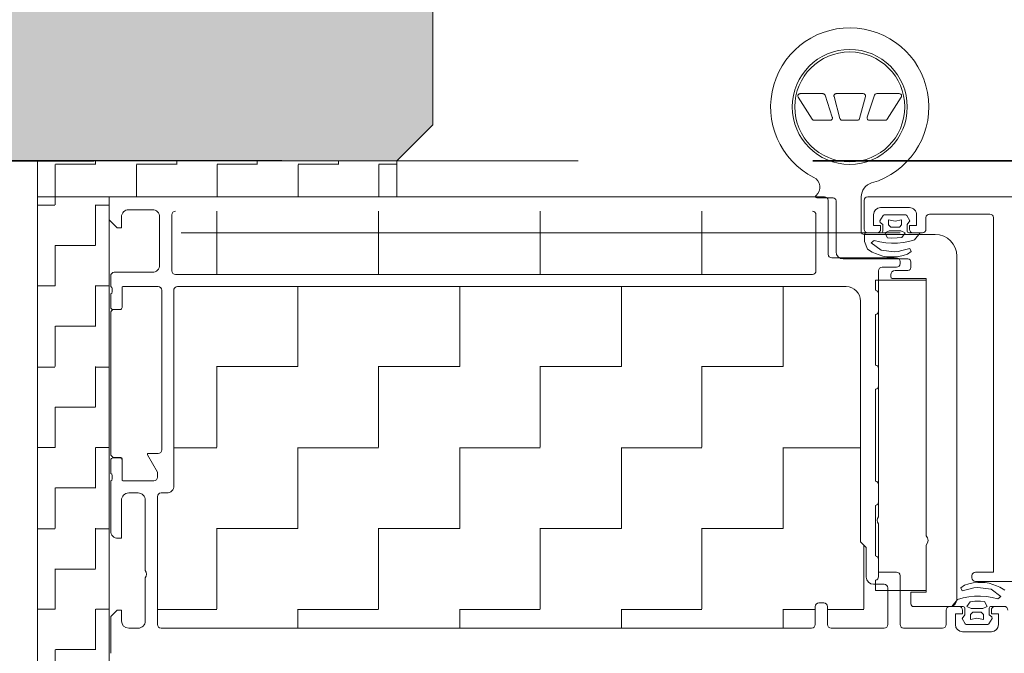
# Model space of a CAD drawing. Header units: metres. Extents: x 1316.5 to 1415.3, y -94.1 to -52.
# Tile 544 of 656: x 1411.6113 to 1411.7483, y -76.2249 to -76.1367. Entities that reach past the tile are written whole.
import ezdxf

# ---------------------------------------------------------------- set-up
doc = ezdxf.new("R2010")
doc.units = ezdxf.units.M
doc.header["$PDMODE"] = 65
for name, pattern in [('AUSGEZOGEN', [0]), ('GETRENNT2_S10', [0.045, 0.02, -0.01, 0, -0.005, 0, -0.01]), ('STRICHPUNKT2_S5', [0.09999999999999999, 0.07, -0.01, 0.01, -0.01]), ('VERDECKT2_S2', [0.03, 0.02, -0.01])]:
    doc.linetypes.add(name, pattern=pattern)
for name, color, linetype, lineweight in [('XR$3$Achsen', 4, 'AUSGEZOGEN', 13), ('XR$3$Fenster', 3, 'AUSGEZOGEN', 18), ('XR$3$Maßlinie 1_50', 7, 'AUSGEZOGEN', 25), ('XR$3$Muster', 4, 'AUSGEZOGEN', 13), ('XR$3$Möblierung', 4, 'AUSGEZOGEN', 13), ('XR$3$SNL_D_BD_FL_250', 7, 'AUSGEZOGEN', 18), ('XR$3$Wand Mauerwerk tr_1', 42, 'AUSGEZOGEN', 18)]:
    doc.layers.add(name, color=color, linetype=linetype, lineweight=lineweight)
doc.styles.add('ARIAL', font='arial.ttf')
doc.dimstyles.new('DIMSTYLE_23', dxfattribs={"dimtxt": 0.04, "dimasz": 0.03, "dimexe": 0, "dimexo": 1e-06, "dimgap": 0.02, "dimtad": 2, "dimdec": 1, "dimlfac": 100, "dimrnd": 0.5, "dimzin": 12, "dimdsep": 46, "dimtxsty": 'ARIAL', "dimblk1": 'ALL_ML_KREIS', "dimblk2": 'ALL_ML_KREIS', "dimsah": 1, "dimcen": 0, "dimse1": 1, "dimse2": 1, "dimclrd": 7, "dimclre": 7, "dimclrt": 7, "dimadec": 0, "dimazin": 0, "dimtfac": 1, "dimtdec": 0, "dimtix": 1, "dimtmove": 2, "dimatfit": 3, "dimfxl": 0, "dimtvp": 1.2, "dimtzin": 0, "dimlwd": 0, "dimlwe": 25, "dimarcsym": 0})
doc.dimstyles.new('DIMSTYLE_25', dxfattribs={"dimtxt": 0.03, "dimasz": 0.03, "dimexe": 0, "dimexo": 1e-06, "dimgap": 0.015, "dimtad": 2, "dimdec": 0, "dimlfac": 100, "dimrnd": 0.5, "dimzin": 12, "dimdsep": 46, "dimtxsty": 'ARIAL', "dimblk1": 'ALL_ML_KREIS', "dimblk2": 'ALL_ML_KREIS', "dimsah": 1, "dimcen": 0, "dimse1": 1, "dimse2": 1, "dimclrd": 7, "dimclre": 7, "dimclrt": 7, "dimadec": 0, "dimazin": 0, "dimtfac": 1, "dimtdec": 0, "dimtix": 1, "dimtmove": 2, "dimatfit": 3, "dimfxl": 0, "dimtzin": 0, "dimlwd": 0, "dimlwe": 25, "dimarcsym": 0})
doc.dimstyles.new('DIMSTYLE_5', dxfattribs={"dimtxt": 0.04, "dimasz": 0.03, "dimexe": 0, "dimexo": 1e-06, "dimgap": 0.02, "dimtad": 2, "dimdec": 1, "dimlfac": 100, "dimrnd": 0.5, "dimzin": 4, "dimdsep": 46, "dimtxsty": 'ARIAL', "dimblk1": 'ALL_ML_KREIS', "dimblk2": 'ALL_ML_KREIS', "dimsah": 1, "dimcen": 0, "dimse1": 1, "dimse2": 1, "dimclrd": 7, "dimclre": 7, "dimclrt": 7, "dimadec": 0, "dimazin": 0, "dimtfac": 1, "dimtdec": 0, "dimtix": 1, "dimtmove": 2, "dimatfit": 3, "dimfxl": 0, "dimtvp": 1.2, "dimtzin": 0, "dimlwd": 0, "dimlwe": 25, "dimarcsym": 0})
pattern_1 = [(90.00000000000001, (-0.02250000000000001, 0.0225), (-0.01125, 0.01125), [0.01125, -0.01125]), (180, (-0.02250000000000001, 0.0225), (-0.01125, -0.01125), [0.01125, -0.01125])]

# ---------------------------------------------------------------- blocks, each defined once
blk = doc.blocks.new('ALL_ML_KREIS')
at = {"color": 0, "linetype": 'ByBlock', "lineweight": -2}
for p, q in [((0, -0.5), (0, 0.5)), ((-1, 0), (0.5, 0))]:
    blk.add_line(p, q, dxfattribs=at)
blk.add_circle((0, 0), 0.15, dxfattribs=at)
blk = doc.blocks.new('*D221')
at = {"layer": 'DEFPOINTS', "color": 7, "linetype": 'AUSGEZOGEN', "lineweight": 25, "transparency": 33554687}
for p in [(1411.647754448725, -76.15636920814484), (1411.61942368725, -76.29636920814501), (1411.914987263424, -76.29636920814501)]:
    blk.add_point(p, dxfattribs=at)
at = {"layer": 'XR$3$Maßlinie 1_50', "color": 7, "linetype": 'AUSGEZOGEN', "lineweight": -2, "transparency": 33554687}
blk.add_line((1411.914987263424, -76.29636920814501), (1411.914987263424, -76.15636920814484), dxfattribs=at)
at = {"layer": 'XR$3$Maßlinie 1_50', "color": 7, "linetype": 'AUSGEZOGEN', "lineweight": 25, "transparency": 33554687, "xscale": 0.03, "yscale": 0.03, "zscale": 0.03}
for p, rotation in [((1411.914987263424, -76.15636920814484), 90), ((1411.914987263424, -76.29636920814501), 270)]:
    blk.add_blockref('ALL_ML_KREIS', p, dxfattribs=dict(at, rotation=rotation))
at = {"layer": 'XR$3$Maßlinie 1_50', "color": 7, "linetype": 'AUSGEZOGEN', "lineweight": 25, "transparency": 33554687, "insert": (1411.847696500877, -76.26766456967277), "char_height": 0.03, "width": 0.06, "attachment_point": 5, "rotation": 90, "style": 'ARIAL'}
blk.add_mtext('\\A1;{14}', dxfattribs=at)
blk = doc.blocks.new('*D222')
at = {"layer": 'DEFPOINTS', "color": 7, "linetype": 'AUSGEZOGEN', "lineweight": 25, "transparency": 33554687}
for p in [(1411.526784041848, -76.00636920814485), (1411.647754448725, -76.15636920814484), (1411.914987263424, -76.15636920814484)]:
    blk.add_point(p, dxfattribs=at)
at = {"layer": 'XR$3$Maßlinie 1_50', "color": 7, "linetype": 'AUSGEZOGEN', "lineweight": -2, "transparency": 33554687}
blk.add_line((1411.914987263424, -76.15636920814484), (1411.914987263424, -76.00636920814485), dxfattribs=at)
at = {"layer": 'XR$3$Maßlinie 1_50', "color": 7, "linetype": 'AUSGEZOGEN', "lineweight": 25, "transparency": 33554687, "xscale": 0.03, "yscale": 0.03, "zscale": 0.03}
for p, rotation in [((1411.914987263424, -76.00636920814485), 90), ((1411.914987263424, -76.15636920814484), 270)]:
    blk.add_blockref('ALL_ML_KREIS', p, dxfattribs=dict(at, rotation=rotation))
at = {"layer": 'XR$3$Maßlinie 1_50', "color": 7, "linetype": 'AUSGEZOGEN', "lineweight": 25, "transparency": 33554687, "insert": (1411.847696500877, -76.082838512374), "char_height": 0.03, "width": 0.06, "attachment_point": 5, "rotation": 90, "style": 'ARIAL'}
blk.add_mtext('\\A1;{15}', dxfattribs=at)
blk = doc.blocks.new('*D226')
at = {"layer": 'DEFPOINTS', "color": 7, "linetype": 'AUSGEZOGEN', "lineweight": 25, "transparency": 33554687}
for p in [(1411.523766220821, -75.77764860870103), (1411.668766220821, -76.13459237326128), (1411.523766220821, -76.2093692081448)]:
    blk.add_point(p, dxfattribs=at)
at = {"layer": 'XR$3$Maßlinie 1_50', "color": 7, "linetype": 'AUSGEZOGEN', "lineweight": -2, "transparency": 33554687}
blk.add_line((1411.523766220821, -75.77764860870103), (1411.668766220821, -75.77764860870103), dxfattribs=at)
at = {"layer": 'XR$3$Maßlinie 1_50', "color": 7, "linetype": 'AUSGEZOGEN', "lineweight": 25, "transparency": 33554687, "xscale": 0.03, "yscale": 0.03, "zscale": 0.03, "rotation": 180}
blk.add_blockref('ALL_ML_KREIS', (1411.523766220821, -75.77764860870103), dxfattribs=at)
at = {"layer": 'XR$3$Maßlinie 1_50', "color": 7, "linetype": 'AUSGEZOGEN', "lineweight": 25, "transparency": 33554687, "xscale": 0.03, "yscale": 0.03, "zscale": 0.03}
blk.add_blockref('ALL_ML_KREIS', (1411.668766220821, -75.77764860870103), dxfattribs=at)
at = {"layer": 'XR$3$Maßlinie 1_50', "color": 7, "linetype": 'AUSGEZOGEN', "lineweight": 25, "transparency": 33554687, "insert": (1411.612536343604, -75.74764860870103), "char_height": 0.04, "width": 0.16, "attachment_point": 5, "style": 'ARIAL'}
blk.add_mtext('\\A1;{\\A1;{14\\H0.026400;\\S5^ ;}}', dxfattribs=at)
blk = doc.blocks.new('*D231')
at = {"layer": 'DEFPOINTS', "color": 7, "linetype": 'AUSGEZOGEN', "lineweight": 25, "transparency": 33554687}
for p in [(1411.523766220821, -75.8931445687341), (1411.608766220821, -76.13559676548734), (1411.523766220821, -76.2093692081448)]:
    blk.add_point(p, dxfattribs=at)
at = {"layer": 'XR$3$Maßlinie 1_50', "color": 7, "linetype": 'AUSGEZOGEN', "lineweight": -2, "transparency": 33554687}
blk.add_line((1411.523766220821, -75.8931445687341), (1411.608766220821, -75.8931445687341), dxfattribs=at)
at = {"layer": 'XR$3$Maßlinie 1_50', "color": 7, "linetype": 'AUSGEZOGEN', "lineweight": 25, "transparency": 33554687, "xscale": 0.03, "yscale": 0.03, "zscale": 0.03, "rotation": 180}
blk.add_blockref('ALL_ML_KREIS', (1411.523766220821, -75.8931445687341), dxfattribs=at)
at = {"layer": 'XR$3$Maßlinie 1_50', "color": 7, "linetype": 'AUSGEZOGEN', "lineweight": 25, "transparency": 33554687, "xscale": 0.03, "yscale": 0.03, "zscale": 0.03}
blk.add_blockref('ALL_ML_KREIS', (1411.608766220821, -75.8931445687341), dxfattribs=at)
at = {"layer": 'XR$3$Maßlinie 1_50', "color": 7, "linetype": 'AUSGEZOGEN', "lineweight": 25, "transparency": 33554687, "insert": (1411.584075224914, -75.862462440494), "char_height": 0.04, "width": 0.12, "attachment_point": 5, "style": 'ARIAL'}
blk.add_mtext('\\A1;{\\A1;{8\\H0.026400;\\S5^ ;}}', dxfattribs=at)

msp = doc.modelspace()

# ---------------------------------------------------------------- hatches: boundary and pattern name
at = {"layer": 'XR$3$Muster', "linetype": 'AUSGEZOGEN', "lineweight": 13, "transparency": 33554687}
h = msp.add_hatch(dxfattribs=at)
h.set_pattern_fill('MUSTER', color=4, scale=0.005625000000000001, angle=90.00000000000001, style=0, pattern_type=2)
h.set_pattern_definition([(90.00000000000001, (-0.01125, 0.01125), (-0.005625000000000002, 0.005625), [0.005625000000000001, -0.005625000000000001]), (180, (-0.01125, 0.01125), (-0.005625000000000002, -0.005625), [0.005625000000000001, -0.005625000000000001])])
h.paths.add_polyline_path([(1411.623766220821, -76.16136920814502), (1411.663766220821, -76.1613692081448), (1411.663766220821, -76.15636920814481), (1411.613766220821, -76.15636920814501), (1411.613766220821, -76.25636920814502), (1411.623766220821, -76.25636920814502)], flags=0)
h = msp.add_hatch(dxfattribs=at)
h.set_pattern_fill('MUSTER', color=4, scale=0.01125, angle=90.00000000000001, style=0, pattern_type=2)
h.set_pattern_definition(pattern_1)
h.paths.add_polyline_path([(1411.722066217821, -76.16386920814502), (1411.721566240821, -76.16336919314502), (1411.632966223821, -76.16336920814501), (1411.632466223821, -76.16386924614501), (1411.632466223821, -76.17166920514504), (1411.632966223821, -76.17216920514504), (1411.721566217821, -76.17216920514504), (1411.722066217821, -76.17166920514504)], flags=0)
h = msp.add_hatch(dxfattribs=at)
h.set_pattern_fill('MUSTER', color=4, scale=0.01125, angle=90.00000000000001, style=0, pattern_type=2)
h.set_pattern_definition(pattern_1)
h.paths.add_polyline_path([(1411.631766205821, -76.20256921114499), (1411.630966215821, -76.20256921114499), (1411.630466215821, -76.20306921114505), (1411.630466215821, -76.22086921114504), (1411.630966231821, -76.22136921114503), (1411.721466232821, -76.22136921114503), (1411.721966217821, -76.22086922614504), (1411.721966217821, -76.21836922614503), (1411.722466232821, -76.21786922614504), (1411.723166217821, -76.21786922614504), (1411.72366621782, -76.21836922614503), (1411.72366621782, -76.22086922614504), (1411.72416623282, -76.22136922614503), (1411.731566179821, -76.22136922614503), (1411.732066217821, -76.22086922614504), (1411.732066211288, -76.21610924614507), (1411.730366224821, -76.21610924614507), (1411.730366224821, -76.21526925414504), (1411.730066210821, -76.21526925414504), (1411.729066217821, -76.21426926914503), (1411.729066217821, -76.21016922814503), (1411.728266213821, -76.20936922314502), (1411.728266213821, -76.17586893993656), (1411.727680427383, -76.17445472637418), (1411.726266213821, -76.17386893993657), (1411.633242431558, -76.17386892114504), (1411.632766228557, -76.174216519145), (1411.632766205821, -76.20156921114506)], flags=0)
at = {"layer": 'XR$3$Möblierung', "linetype": 'AUSGEZOGEN', "lineweight": 13, "transparency": 33554687}
msp.add_hatch(color=253, dxfattribs=at).paths.add_polyline_path([(1411.663766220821, -76.00636920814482), (1410.703766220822, -76.00636920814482), (1410.699777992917, -76.01035743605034), (1410.699777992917, -76.01675281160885), (1410.698766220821, -76.15636920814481), (1410.698766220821, -76.5308628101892), (1410.703766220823, -76.53586281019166), (1410.773766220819, -76.53586281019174), (1410.778766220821, -76.5308628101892), (1410.778766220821, -76.08636920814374), (1411.608766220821, -76.08636920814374), (1411.608766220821, -76.15636920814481), (1411.663766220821, -76.15636920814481), (1411.668766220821, -76.15136920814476), (1411.668766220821, -76.01136920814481)])

# ---------------------------------------------------------------- linework, layer by layer
at = {"layer": 'XR$3$Achsen', "color": 4, "linetype": 'STRICHPUNKT2_S5', "lineweight": 35, "transparency": 33554687}
msp.add_line((1410.121630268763, -76.15636920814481), (1414.924918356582, -76.15636920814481), dxfattribs=at)
at = {"layer": 'XR$3$Achsen', "color": 7, "linetype": 'AUSGEZOGEN', "lineweight": 13, "transparency": 33554687}
msp.add_line((1411.663766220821, -76.15636920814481), (1411.663766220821, -76.1613692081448), dxfattribs=at)
at = {"layer": 'XR$3$Fenster', "color": 7, "linetype": 'AUSGEZOGEN', "lineweight": 13, "transparency": 33554687}
msp.add_lwpolyline([(1411.613766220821, -76.29636920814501), (1411.533766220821, -76.29636920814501), (1411.533766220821, -76.15636920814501), (1411.613766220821, -76.15636920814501), (1411.613766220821, -76.29636920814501)], close=True, dxfattribs=at)
at = {"layer": 'XR$3$Möblierung', "color": 4, "linetype": 'AUSGEZOGEN', "lineweight": 13, "transparency": 33554687}
msp.add_line((1411.623766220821, -76.16136920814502), (1411.613766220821, -76.16136920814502), dxfattribs=at)
at = {"layer": 'XR$3$SNL_D_BD_FL_250', "color": 7, "linetype": 'AUSGEZOGEN', "lineweight": 13, "transparency": 33554687}
for p, q in [((1411.719547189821, -76.14731454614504), (1411.71955709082, -76.14724603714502)), ((1411.719552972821, -76.14738603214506), (1411.719547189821, -76.14731454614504)), ((1411.71957422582, -76.14745782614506), (1411.719552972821, -76.14738603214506)), ((1411.71955709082, -76.14724603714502), (1411.719582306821, -76.14718306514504)), ((1411.719610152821, -76.14752724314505), (1411.71957422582, -76.14745782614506)), ((1411.719582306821, -76.14718306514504), (1411.719621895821, -76.14712798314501)), ((1411.719610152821, -76.14752724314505), (1411.721542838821, -76.15056432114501)), ((1411.721542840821, -76.15056432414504), (1411.71961015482, -76.147527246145)), ((1411.719621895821, -76.14712798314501), (1411.71967437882, -76.14708284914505)), ((1411.71967437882, -76.14708284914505), (1411.719737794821, -76.14704934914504)), ((1411.719737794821, -76.14704934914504), (1411.719809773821, -76.14702873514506)), ((1411.719809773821, -76.14702873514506), (1411.719887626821, -76.14702177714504)), ((1411.719887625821, -76.14702177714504), (1411.723014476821, -76.14702177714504)), ((1411.723014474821, -76.14702177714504), (1411.719887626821, -76.14702177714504)), ((1411.723014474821, -76.14702177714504), (1411.723083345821, -76.14702875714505)), ((1411.723083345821, -76.14702875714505), (1411.723148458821, -76.14704943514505)), ((1411.723148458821, -76.14704943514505), (1411.723207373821, -76.14708303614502)), ((1411.723207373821, -76.14708303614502), (1411.723257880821, -76.14712830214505)), ((1411.723257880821, -76.14712830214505), (1411.72329808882, -76.14718353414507)), ((1411.72329808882, -76.14718353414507), (1411.723326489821, -76.14724666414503)), ((1411.723326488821, -76.14724666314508), (1411.72433884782, -76.15028373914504)), ((1411.724338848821, -76.15028374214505), (1411.723326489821, -76.14724666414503)), ((1411.724564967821, -76.14736753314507), (1411.724566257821, -76.14729879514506)), ((1411.724577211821, -76.14743720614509), (1411.724564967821, -76.14736753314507)), ((1411.724566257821, -76.14729879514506), (1411.724581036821, -76.14723339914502)), ((1411.724577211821, -76.14743720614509), (1411.725405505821, -76.15047428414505)), ((1411.725405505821, -76.15047428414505), (1411.724577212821, -76.14743720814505)), ((1411.724581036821, -76.14723339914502), (1411.724608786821, -76.14717363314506)), ((1411.724608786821, -76.14717363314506), (1411.724648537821, -76.14712159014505)), ((1411.724648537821, -76.14712159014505), (1411.724698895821, -76.14707909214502)), ((1411.724698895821, -76.14707909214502), (1411.724758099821, -76.14704762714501)), ((1411.724758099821, -76.14704762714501), (1411.724824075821, -76.14702829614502)), ((1411.724824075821, -76.14702829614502), (1411.724894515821, -76.14702177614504)), ((1411.724894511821, -76.14702177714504), (1411.728637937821, -76.14702177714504)), ((1411.72863793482, -76.14702177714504), (1411.724894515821, -76.14702177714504)), ((1411.728126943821, -76.15047428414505), (1411.728955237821, -76.14743720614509)), ((1411.728955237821, -76.14743720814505), (1411.728126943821, -76.15047428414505)), ((1411.728637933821, -76.14702177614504), (1411.728708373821, -76.14702829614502)), ((1411.728708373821, -76.14702829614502), (1411.728774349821, -76.14704762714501)), ((1411.728774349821, -76.14704762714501), (1411.728833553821, -76.14707909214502)), ((1411.728833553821, -76.14707909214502), (1411.728883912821, -76.14712159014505)), ((1411.728883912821, -76.14712159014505), (1411.728923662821, -76.14717363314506)), ((1411.728923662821, -76.14717363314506), (1411.728951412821, -76.14723339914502)), ((1411.728951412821, -76.14723339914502), (1411.728966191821, -76.14729879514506)), ((1411.728967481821, -76.14736753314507), (1411.728955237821, -76.14743720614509)), ((1411.728966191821, -76.14729879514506), (1411.728967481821, -76.14736753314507)), ((1411.730205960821, -76.14724666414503), (1411.729193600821, -76.15028374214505)), ((1411.72919360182, -76.15028373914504), (1411.730205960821, -76.14724666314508)), ((1411.730205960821, -76.14724666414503), (1411.73023436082, -76.14718353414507)), ((1411.73023436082, -76.14718353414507), (1411.730274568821, -76.14712830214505)), ((1411.730274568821, -76.14712830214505), (1411.730325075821, -76.14708303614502)), ((1411.730325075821, -76.14708303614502), (1411.730383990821, -76.14704943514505)), ((1411.730383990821, -76.14704943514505), (1411.730449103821, -76.14702875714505)), ((1411.730449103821, -76.14702875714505), (1411.730517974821, -76.14702177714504)), ((1411.730517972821, -76.14702177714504), (1411.733644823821, -76.14702177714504)), ((1411.733644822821, -76.14702177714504), (1411.730517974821, -76.14702177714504)), ((1411.733922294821, -76.147527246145), (1411.731989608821, -76.15056432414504)), ((1411.731989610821, -76.15056432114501), (1411.733922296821, -76.14752724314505)), ((1411.733644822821, -76.14702177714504), (1411.733722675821, -76.14702873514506)), ((1411.733722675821, -76.14702873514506), (1411.733794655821, -76.14704934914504)), ((1411.733794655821, -76.14704934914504), (1411.733858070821, -76.14708284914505)), ((1411.733858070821, -76.14708284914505), (1411.733910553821, -76.14712798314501)), ((1411.733910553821, -76.14712798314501), (1411.733950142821, -76.14718306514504)), ((1411.733958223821, -76.14745782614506), (1411.733922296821, -76.14752724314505)), ((1411.733950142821, -76.14718306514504), (1411.733975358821, -76.14724603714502)), ((1411.73397947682, -76.14738603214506), (1411.733958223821, -76.14745782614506)), ((1411.733975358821, -76.14724603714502), (1411.733985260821, -76.14731454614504)), ((1411.733985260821, -76.14731454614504), (1411.73397947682, -76.14738603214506)), ((1411.724338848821, -76.15028374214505), (1411.724355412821, -76.15035522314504)), ((1411.729177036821, -76.15035522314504), (1411.729193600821, -76.15028374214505)), ((1411.721583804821, -76.15061651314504), (1411.721542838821, -76.15056432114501)), ((1411.721633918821, -76.15065914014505), (1411.721583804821, -76.15061651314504)), ((1411.721691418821, -76.15069070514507), (1411.721633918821, -76.15065914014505)), ((1411.72175428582, -76.15071009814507), (1411.721691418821, -76.15069070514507)), ((1411.721820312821, -76.15071663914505), (1411.72175428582, -76.15071009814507)), ((1411.724026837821, -76.15071663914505), (1411.721820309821, -76.15071663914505)), ((1411.721820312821, -76.15071663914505), (1411.724026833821, -76.15071663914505)), ((1411.724099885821, -76.15070974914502), (1411.724026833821, -76.15071663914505)), ((1411.724167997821, -76.15068933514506), (1411.724099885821, -76.15070974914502)), ((1411.724228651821, -76.15065615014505), (1411.724167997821, -76.15068933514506)), ((1411.724279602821, -76.15061142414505), (1411.724228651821, -76.15065615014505)), ((1411.72431896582, -76.15055681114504), (1411.724279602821, -76.15061142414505)), ((1411.724345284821, -76.15049433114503), (1411.72431896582, -76.15055681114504)), ((1411.724357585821, -76.15042629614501), (1411.724345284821, -76.15049433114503)), ((1411.724355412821, -76.15035522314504), (1411.724357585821, -76.15042629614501)), ((1411.725431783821, -76.15054176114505), (1411.725405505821, -76.15047428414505)), ((1411.725471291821, -76.15060117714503), (1411.725431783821, -76.15054176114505)), ((1411.725522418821, -76.15065010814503), (1411.725471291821, -76.15060117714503)), ((1411.725583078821, -76.15068655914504), (1411.725522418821, -76.15065010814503)), ((1411.725650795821, -76.15070904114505), (1411.725583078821, -76.15068655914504)), ((1411.725722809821, -76.15071663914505), (1411.725650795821, -76.15070904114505)), ((1411.72780964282, -76.15071663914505), (1411.72572280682, -76.15071663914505)), ((1411.725722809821, -76.15071663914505), (1411.727809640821, -76.15071663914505)), ((1411.727881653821, -76.15070904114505), (1411.727809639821, -76.15071663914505)), ((1411.727949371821, -76.15068655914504), (1411.727881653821, -76.15070904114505)), ((1411.728010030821, -76.15065010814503), (1411.727949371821, -76.15068655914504)), ((1411.728061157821, -76.15060117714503), (1411.728010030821, -76.15065010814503)), ((1411.728100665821, -76.15054176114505), (1411.728061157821, -76.15060117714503)), ((1411.728126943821, -76.15047428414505), (1411.728100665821, -76.15054176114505)), ((1411.729174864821, -76.15042629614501), (1411.729177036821, -76.15035522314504)), ((1411.729187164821, -76.15049433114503), (1411.729174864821, -76.15042629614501)), ((1411.729213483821, -76.15055681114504), (1411.729187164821, -76.15049433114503)), ((1411.729252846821, -76.15061142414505), (1411.729213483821, -76.15055681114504)), ((1411.72930379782, -76.15065615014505), (1411.729252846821, -76.15061142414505)), ((1411.729364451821, -76.15068933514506), (1411.72930379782, -76.15065615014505)), ((1411.729432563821, -76.15070974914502), (1411.729364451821, -76.15068933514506)), ((1411.729505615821, -76.15071663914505), (1411.729432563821, -76.15070974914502)), ((1411.731712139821, -76.15071663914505), (1411.729505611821, -76.15071663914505)), ((1411.729505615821, -76.15071663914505), (1411.731712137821, -76.15071663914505)), ((1411.731778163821, -76.15071009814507), (1411.731712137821, -76.15071663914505)), ((1411.731841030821, -76.15069070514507), (1411.731778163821, -76.15071009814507)), ((1411.73189853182, -76.15065914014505), (1411.731841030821, -76.15069070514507)), ((1411.73194864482, -76.15061651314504), (1411.73189853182, -76.15065914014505)), ((1411.731989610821, -76.15056432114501), (1411.73194864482, -76.15061651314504)), ((1411.723266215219, -76.16136920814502), (1411.623766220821, -76.16136920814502)), ((1411.623766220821, -76.16136920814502), (1411.623766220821, -76.25636920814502)), ((1411.722211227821, -76.16151920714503), (1411.724466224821, -76.16151920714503)), ((1411.723766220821, -76.16561920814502), (1411.723766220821, -76.16186920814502)), ((1411.723766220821, -76.16561920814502), (1411.723766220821, -76.16186920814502)), ((1411.723766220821, -76.16936920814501), (1411.723766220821, -76.16186920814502)), ((1411.724866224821, -76.16191920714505), (1411.724866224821, -76.16901920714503)), ((1411.728366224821, -76.16621920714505), (1411.728366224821, -76.16136080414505)), ((1411.728766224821, -76.16586920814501), (1411.728766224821, -76.16186920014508)), ((1412.818266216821, -76.16136920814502), (1411.729266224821, -76.16136920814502)), ((1411.62646622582, -76.16316920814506), (1411.629766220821, -76.16316920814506)), ((1411.632466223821, -76.17166920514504), (1411.632466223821, -76.16386924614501)), ((1411.722066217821, -76.16386920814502), (1411.722066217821, -76.17166920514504)), ((1411.735066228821, -76.16286920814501), (1411.731066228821, -76.16286920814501)), ((1411.746266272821, -76.16376920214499), (1411.737866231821, -76.16376920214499)), ((1411.630766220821, -76.16416919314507), (1411.630766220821, -76.170869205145)), ((1411.737366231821, -76.164269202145), (1411.737366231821, -76.16586920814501)), ((1411.746766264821, -76.17186920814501), (1411.746766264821, -76.16426916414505)), ((1411.738666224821, -76.16661920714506), (1411.728766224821, -76.16661920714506)), ((1411.730566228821, -76.16636920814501), (1411.729266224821, -76.16636920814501)), ((1411.736866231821, -76.16636920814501), (1411.735566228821, -76.16636920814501)), ((1411.733266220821, -76.16986920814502), (1411.724266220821, -76.16986920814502)), ((1411.72586622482, -76.17001920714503), (1411.734866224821, -76.17001920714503)), ((1411.733766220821, -76.17066867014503), (1411.733766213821, -76.17036921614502)), ((1411.735266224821, -76.17041920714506), (1411.735266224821, -76.17121920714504)), ((1411.741666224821, -76.21736920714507), (1411.741666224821, -76.16961920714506)), ((1411.629766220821, -76.17186920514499), (1411.624466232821, -76.17186920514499)), ((1411.721566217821, -76.17216920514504), (1411.632966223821, -76.17216920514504)), ((1411.730766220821, -76.17386893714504), (1411.730766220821, -76.17166867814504)), ((1411.731266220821, -76.17116867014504), (1411.733266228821, -76.17116867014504)), ((1411.734866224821, -76.17161920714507), (1411.733066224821, -76.17161920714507)), ((1411.623966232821, -76.17236920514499), (1411.623966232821, -76.17386893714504)), ((1411.730366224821, -76.17436934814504), (1411.730366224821, -76.17295924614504)), ((1411.730366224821, -76.17295924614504), (1411.737416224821, -76.17295924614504)), ((1411.732466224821, -76.17221920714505), (1411.732466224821, -76.17251920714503)), ((1411.732666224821, -76.17271920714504), (1411.737416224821, -76.17271920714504)), ((1411.737416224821, -76.17271920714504), (1411.737416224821, -76.20850776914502)), ((1411.623966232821, -76.17486892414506), (1411.623966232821, -76.17674893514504)), ((1411.624166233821, -76.17414212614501), (1411.624166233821, -76.17459572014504)), ((1411.625546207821, -76.17674893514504), (1411.625546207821, -76.17398893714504)), ((1411.625666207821, -76.17386893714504), (1411.630566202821, -76.17386892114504)), ((1411.631066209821, -76.17436889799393), (1411.631066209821, -76.19656920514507)), ((1411.632766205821, -76.20156921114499), (1411.632766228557, -76.174216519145)), ((1411.633242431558, -76.17386892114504), (1411.726266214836, -76.17386893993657)), ((1411.730766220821, -76.20586924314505), (1411.730766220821, -76.17386704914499)), ((1411.730766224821, -76.17725924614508), (1411.730766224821, -76.17485924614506)), ((1411.623966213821, -76.19710922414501), (1411.623966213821, -76.17752919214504)), ((1411.624266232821, -76.17704893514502), (1411.625246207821, -76.17704893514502)), ((1411.730366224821, -76.18476934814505), (1411.730366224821, -76.17774914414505)), ((1411.730766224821, -76.18765924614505), (1411.730766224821, -76.18525924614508)), ((1411.730366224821, -76.20091934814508), (1411.730366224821, -76.18814914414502)), ((1411.623966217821, -76.197987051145), (1411.623966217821, -76.19986706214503)), ((1411.625246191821, -76.19768705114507), (1411.624266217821, -76.19768705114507)), ((1411.625276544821, -76.19760922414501), (1411.624466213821, -76.19760922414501)), ((1411.625546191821, -76.200747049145), (1411.625546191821, -76.197987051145)), ((1411.625576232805, -76.20074703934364), (1411.625576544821, -76.19790926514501)), ((1411.630566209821, -76.19706920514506), (1411.629196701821, -76.19706920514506)), ((1411.623966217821, -76.20086704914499), (1411.623966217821, -76.20786918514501)), ((1411.624166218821, -76.20014026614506), (1411.624166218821, -76.20059386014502)), ((1411.629966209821, -76.20086920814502), (1411.625666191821, -76.20086704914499)), ((1411.730766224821, -76.20380924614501), (1411.730766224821, -76.20140924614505)), ((1411.626466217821, -76.20256921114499), (1411.627766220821, -76.20256921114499)), ((1411.628766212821, -76.203569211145), (1411.628766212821, -76.21336922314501)), ((1411.630466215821, -76.22086921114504), (1411.630466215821, -76.20306921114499)), ((1411.630966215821, -76.20256921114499), (1411.631766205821, -76.20256921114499)), ((1411.730366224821, -76.21131934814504), (1411.730366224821, -76.20429914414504)), ((1411.737416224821, -76.20983064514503), (1411.737416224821, -76.21636920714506)), ((1411.730766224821, -76.21420924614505), (1411.730766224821, -76.21180924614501)), ((1411.628766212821, -76.21436920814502), (1411.628766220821, -76.22036920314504)), ((1411.733766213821, -76.22086923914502), (1411.733766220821, -76.21406925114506)), ((1411.743766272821, -76.21436920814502), (1411.743766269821, -76.21406920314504)), ((1411.730066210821, -76.21526925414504), (1411.731566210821, -76.21526925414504)), ((1411.730366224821, -76.21610924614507), (1411.730366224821, -76.21469914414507)), ((1411.732066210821, -76.21576925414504), (1411.732066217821, -76.22086922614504)), ((1411.753266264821, -76.21486920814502), (1411.744266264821, -76.21486920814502)), ((1411.737416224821, -76.21610924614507), (1411.730366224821, -76.21610924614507)), ((1411.735266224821, -76.21636920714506), (1411.735266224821, -76.21796920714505)), ((1411.737416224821, -76.21636920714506), (1411.735266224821, -76.21636920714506)), ((1411.721966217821, -76.21836922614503), (1411.721966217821, -76.22086922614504)), ((1411.723166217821, -76.21786922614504), (1411.722466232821, -76.21786922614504)), ((1411.72366621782, -76.22086922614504), (1411.72366621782, -76.21836922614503)), ((1411.735666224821, -76.21836920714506), (1411.740666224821, -76.21836920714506)), ((1411.741966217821, -76.21836920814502), (1411.740666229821, -76.21836920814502)), ((1411.748266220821, -76.21836920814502), (1411.746966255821, -76.21836920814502)), ((1411.623966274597, -76.22486893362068), (1411.623966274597, -76.21976915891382)), ((1411.740166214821, -76.21886920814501), (1411.740166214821, -76.22086920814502)), ((1411.627766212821, -76.22136921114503), (1411.626466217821, -76.22136921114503)), ((1411.721466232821, -76.22136921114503), (1411.630966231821, -76.22136921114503)), ((1411.731566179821, -76.22136922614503), (1411.72416623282, -76.22136922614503)), ((1411.739666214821, -76.22136920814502), (1411.734266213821, -76.22136920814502)), ((1411.746466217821, -76.22186920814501), (1411.742466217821, -76.22186920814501))]:
    msp.add_line(p, q, dxfattribs=at)
for points in [[(1411.723266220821, -76.16136920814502), (1411.623766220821, -76.16136920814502), (1411.623766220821, -76.16456920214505), (1411.624866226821, -76.16566920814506), (1411.625466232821, -76.16566920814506), (1411.625466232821, -76.164169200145)], [(1411.730066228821, -76.16386920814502), (1411.730066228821, -76.16536920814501), (1411.731066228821, -76.16536920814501), (1411.731066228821, -76.16586920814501)], [(1411.735066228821, -76.16586920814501), (1411.735066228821, -76.16536920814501), (1411.736066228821, -76.16536920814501), (1411.736066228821, -76.16386920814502)], [(1411.744266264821, -76.21356920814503), (1411.746766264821, -76.21356920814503), (1411.746766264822, -76.16426919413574)], [(1411.728266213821, -76.17586893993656), (1411.728266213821, -76.20936922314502), (1411.729066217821, -76.21016922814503), (1411.729066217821, -76.21426926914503)], [(1411.629077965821, -76.19726468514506), (1411.630466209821, -76.19966921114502), (1411.630466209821, -76.20036920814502)], [(1411.624966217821, -76.20886922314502), (1411.625466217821, -76.20886922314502), (1411.625466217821, -76.20356921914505)], [(1411.733266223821, -76.21356925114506), (1411.730766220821, -76.21356923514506), (1411.730766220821, -76.20686922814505)], [(1411.748316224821, -76.21606920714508), (1411.747656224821, -76.21568920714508), (1411.747186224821, -76.21547920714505), (1411.746666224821, -76.21528920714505), (1411.746146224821, -76.21512920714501), (1411.74561622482, -76.21502920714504), (1411.745066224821, -76.21499920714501), (1411.744566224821, -76.21499920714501), (1411.743936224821, -76.21506920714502), (1411.743936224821, -76.21506920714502), (1411.743326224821, -76.21519920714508), (1411.742726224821, -76.21538920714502), (1411.742226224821, -76.21576920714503), (1411.742416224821, -76.21615920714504), (1411.742976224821, -76.21604920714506), (1411.743506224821, -76.21587920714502), (1411.744046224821, -76.21575920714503), (1411.744596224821, -76.21569920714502), (1411.746416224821, -76.21594920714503), (1411.747776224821, -76.216989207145), (1411.747366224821, -76.21726920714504), (1411.746576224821, -76.21708920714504), (1411.745766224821, -76.21696920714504), (1411.74495622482, -76.21691920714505), (1411.744136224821, -76.21693920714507), (1411.743326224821, -76.21701920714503), (1411.742526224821, -76.21716920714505), (1411.741736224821, -76.21738920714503), (1411.740986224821, -76.218369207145), (1411.742556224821, -76.218369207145), (1411.742726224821, -76.21844920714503), (1411.742756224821, -76.21856920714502), (1411.742756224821, -76.21951920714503), (1411.742416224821, -76.22000920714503), (1411.742806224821, -76.22074920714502), (1411.742946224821, -76.22085920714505), (1411.745986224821, -76.220859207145), (1411.746116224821, -76.22075920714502), (1411.746586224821, -76.22003920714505), (1411.74653622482, -76.21977920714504), (1411.746166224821, -76.21952920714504), (1411.746166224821, -76.21856920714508), (1411.74624622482, -76.21839920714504), (1411.746366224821, -76.218369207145), (1411.748516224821, -76.218369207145)], [(1411.625466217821, -76.22036921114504), (1411.625466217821, -76.21886920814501), (1411.624866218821, -76.21886920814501), (1411.623966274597, -76.21976915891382)], [(1411.741466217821, -76.22086920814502), (1411.741466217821, -76.21936920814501), (1411.742466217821, -76.21936920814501), (1411.742466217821, -76.21886920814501)], [(1411.746466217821, -76.21886920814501), (1411.746466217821, -76.21936920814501), (1411.747466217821, -76.21936920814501), (1411.747466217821, -76.22086920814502)]]:
    msp.add_lwpolyline(points, dxfattribs=at)
for points in [[(1411.733596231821, -76.16966912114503), (1411.734206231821, -76.16953912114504), (1411.734806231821, -76.16934912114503), (1411.735306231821, -76.16896912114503), (1411.735116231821, -76.16857912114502), (1411.734556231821, -76.168689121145), (1411.734026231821, -76.16885912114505), (1411.733486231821, -76.16897912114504), (1411.732936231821, -76.16903912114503), (1411.731116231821, -76.16878912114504), (1411.729756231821, -76.16774912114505), (1411.730166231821, -76.16746912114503), (1411.730956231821, -76.16764912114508), (1411.731766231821, -76.16776912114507), (1411.732576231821, -76.167819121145), (1411.733396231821, -76.16779912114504), (1411.734206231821, -76.16771912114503), (1411.735006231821, -76.16756912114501), (1411.735796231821, -76.16734912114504), (1411.736546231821, -76.16636912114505), (1411.734976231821, -76.16636912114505), (1411.734806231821, -76.16628912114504), (1411.73477623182, -76.16616912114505), (1411.73477623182, -76.16521912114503), (1411.735116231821, -76.16472912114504), (1411.734726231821, -76.16398912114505), (1411.734586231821, -76.16387912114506), (1411.731546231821, -76.16387912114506), (1411.731416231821, -76.16397912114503), (1411.73094623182, -76.164699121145), (1411.730996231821, -76.16495912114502), (1411.731366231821, -76.16520912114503), (1411.731366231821, -76.16616912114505), (1411.731286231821, -76.16633912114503), (1411.731166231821, -76.16636912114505), (1411.729016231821, -76.16636912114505), (1411.728856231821, -76.16645912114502), (1411.728826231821, -76.16657912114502), (1411.728826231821, -76.16757912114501), (1411.729216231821, -76.16866912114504), (1411.729876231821, -76.16904912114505), (1411.730346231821, -76.16925912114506), (1411.730866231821, -76.169449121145), (1411.731386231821, -76.16960912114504), (1411.731916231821, -76.16970912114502), (1411.732466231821, -76.16973912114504), (1411.732966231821, -76.16973912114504), (1411.733596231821, -76.16966912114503)], [(1411.732466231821, -76.16557912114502), (1411.732166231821, -76.16527912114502), (1411.732166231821, -76.16457912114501), (1411.73306623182, -76.16473912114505), (1411.733966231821, -76.16457912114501), (1411.733966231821, -76.16527912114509), (1411.733666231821, -76.16557912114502), (1411.732466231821, -76.16557912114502)], [(1411.732026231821, -76.16707912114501), (1411.731666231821, -76.16636912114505), (1411.732256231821, -76.16609912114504), (1411.733866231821, -76.16608912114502), (1411.734476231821, -76.16636912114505), (1411.734016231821, -76.16702912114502), (1411.733356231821, -76.16709912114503), (1411.732596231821, -76.16711912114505), (1411.732026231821, -76.16707912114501)], [(1411.745506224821, -76.21765920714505), (1411.74586622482, -76.218369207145), (1411.745276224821, -76.21863920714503), (1411.743666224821, -76.21864920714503), (1411.743056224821, -76.218369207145), (1411.743516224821, -76.21770920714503), (1411.744176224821, -76.21763920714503), (1411.744936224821, -76.217619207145), (1411.745506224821, -76.21765920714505)], [(1411.745066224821, -76.21915920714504), (1411.745366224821, -76.21945920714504), (1411.745366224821, -76.22015920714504), (1411.744466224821, -76.21999920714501), (1411.743566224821, -76.22015920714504), (1411.743566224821, -76.21945920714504), (1411.743866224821, -76.21915920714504), (1411.745066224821, -76.21915920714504)]]:
    msp.add_lwpolyline(points, close=True, dxfattribs=at)
for centre, radius in [((1411.726766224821, -76.14886920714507), 0.008), ((1411.726766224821, -76.14886920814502), 0.007650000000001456)]:
    msp.add_circle(centre, radius, dxfattribs=at)
for centre, radius, start, end in [((1411.726766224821, -76.14886920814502), 0.01099999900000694, 286.076649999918, 243.1256520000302), ((1411.72111578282, -76.16001920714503), 0.0015, 310.1191670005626, 63.1256520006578), ((1411.730366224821, -76.16136080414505), 0.002, 106.0766499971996, 180), ((1411.722211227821, -76.16131920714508), 0.0001999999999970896, 130.1191669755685, 270), ((1411.723266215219, -76.16186921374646), 0.0005000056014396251, 0.0006418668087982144, 89.99935811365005), ((1411.724466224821, -76.16191920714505), 0.0004000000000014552, 0, 90), ((1411.729266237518, -76.16186922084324), 0.0005000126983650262, 90.00145503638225, 179.9976282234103), ((1411.626466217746, -76.16416919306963), 0.000999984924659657, 89.99953731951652, 180.0004053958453), ((1411.629766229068, -76.16416919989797), 0.000999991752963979, 0.0003869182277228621, 90.00047252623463), ((1411.632966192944, -76.16386917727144), 0.0004999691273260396, 89.99646147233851, 180.007892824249), ((1411.721566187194, -76.16386922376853), 0.0005000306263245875, 0.001790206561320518, 89.99385530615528), ((1411.731066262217, -76.16386924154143), 0.001000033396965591, 90.00191339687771, 179.9980865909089), ((1411.735066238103, -76.16386919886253), 0.0009999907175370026, 359.9994681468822, 90.00053185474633), ((1411.737866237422, -76.16426920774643), 0.0005000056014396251, 90.00064186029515, 179.9993581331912), ((1411.746266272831, -76.16426919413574), 0.0004999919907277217, 0.003436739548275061, 90), ((1411.728766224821, -76.16621920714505), 0.0004000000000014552, 180, 270), ((1411.72926625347, -76.16586917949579), 0.000500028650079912, 180.0032827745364, 269.9967172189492), ((1411.730566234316, -76.16586921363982), 0.0004999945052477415, 269.9993703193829, 0.0006296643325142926), ((1411.73556625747, -76.16586917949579), 0.000500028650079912, 180.0032827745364, 269.9967172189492), ((1411.736866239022, -76.16586921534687), 0.0004999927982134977, 269.9991747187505, 0.0008252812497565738), ((1411.738666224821, -76.16961920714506), 0.003, 0, 90), ((1411.724266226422, -76.16936920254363), 0.0005000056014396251, 180.0006418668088, 269.9993581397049), ((1411.72586622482, -76.16901920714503), 0.001, 180, 270), ((1411.733266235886, -76.17036918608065), 0.0004999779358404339, 359.9965547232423, 90.00172640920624), ((1411.733266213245, -76.17066866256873), 0.0005000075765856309, 270.0017849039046, 359.9991318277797), ((1411.734866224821, -76.17041920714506), 0.0004000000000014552, 0, 90), ((1411.624466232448, -76.17236920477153), 0.000499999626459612, 90, 180), ((1411.629766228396, -76.17086921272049), 0.0009999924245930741, 269.9995659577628, 0.000434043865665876), ((1411.632966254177, -76.17166917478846), 0.0005000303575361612, 180.0034783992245, 269.9965215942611), ((1411.721566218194, -76.17166920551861), 0.000499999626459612, 270, 0), ((1411.731266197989, -76.17166864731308), 0.0004999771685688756, 89.99738350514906, 180.0035332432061), ((1411.733066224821, -76.17221920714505), 0.0005999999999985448, 90, 180), ((1411.734866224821, -76.17121920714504), 0.0004000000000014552, 270, 0), ((1411.732666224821, -76.17251920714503), 0.0002000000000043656, 180, 270), ((1411.623887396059, -76.17413645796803), 0.000278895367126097, 358.8354593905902, 73.5800747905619), ((1411.62388736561, -76.17460138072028), 0.0002789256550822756, 286.4246123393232, 1.162852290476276), ((1411.625666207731, -76.1739889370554), 0.0001199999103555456, 90, 180), ((1411.630566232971, -76.17436889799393), 0.0004999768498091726, 359.9990659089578, 90.00345511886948), ((1411.633242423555, -76.17436890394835), 0.0004999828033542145, 89.99908290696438, 162.2550659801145), ((1411.726266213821, -76.17586893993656), 0.002, 0, 90), ((1411.730266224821, -76.17485924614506), 0.0005, 0, 78.46304102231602), ((1411.624466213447, -76.17752919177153), 0.000499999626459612, 106.154698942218, 180), ((1411.624266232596, -76.17674893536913), 0.0002999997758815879, 180, 270), ((1411.625246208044, -76.17674893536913), 0.000299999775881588, 270, 0), ((1411.730266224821, -76.17725924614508), 0.0005, 281.536958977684, 0), ((1411.730266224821, -76.18525924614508), 0.0005, 0, 78.46304102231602), ((1411.730266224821, -76.18765924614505), 0.0005, 281.5369589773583, 0), ((1411.630566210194, -76.19656920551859), 0.000499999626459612, 270, 0), ((1411.624466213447, -76.19710922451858), 0.000499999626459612, 180, 270), ((1411.624266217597, -76.1979870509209), 0.000299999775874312, 90, 180), ((1411.625246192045, -76.1979870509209), 0.000299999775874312, 0, 90), ((1411.625276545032, -76.19790922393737), 0.0002999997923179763, 359.99212990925, 90), ((1411.629204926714, -76.19720800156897), 0.0001390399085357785, 93.39130640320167, 204.0590826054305), ((1411.62388735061, -76.20013460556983), 0.0002789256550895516, 358.8371477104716, 73.57538761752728), ((1411.623887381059, -76.20059952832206), 0.0002788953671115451, 286.4199252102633, 1.164540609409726), ((1411.625666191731, -76.20074704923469), 0.0001199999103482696, 180, 270), ((1411.629966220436, -76.20036921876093), 0.0004999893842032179, 269.9987834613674, 0.001216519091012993), ((1411.730266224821, -76.20140924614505), 0.0005, 0, 78.46304102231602), ((1411.631766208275, -76.2015692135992), 0.0009999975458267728, 269.9998593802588, 0.0001406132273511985), ((1411.626466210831, -76.20356920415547), 0.0009999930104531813, 89.99959953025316, 180.0008588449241), ((1411.627766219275, -76.20356920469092), 0.0009999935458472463, 359.999630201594, 89.99991143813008), ((1411.630966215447, -76.20306921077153), 0.000499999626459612, 90, 180), ((1411.730266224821, -76.20380924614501), 0.0005, 281.5369589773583, 0), ((1411.731291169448, -76.20636923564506), 0.000724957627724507, 136.394810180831, 223.6051898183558), ((1411.624966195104, -76.20786924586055), 0.000999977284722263, 179.996521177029, 270.0013016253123), ((1411.736666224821, -76.20916920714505), 0.001, 318.5903780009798, 41.40962199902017), ((1411.730266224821, -76.21180924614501), 0.0005, 0, 78.46304102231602), ((1411.628241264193, -76.21386921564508), 0.000724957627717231, 316.3948101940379, 43.60518980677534), ((1411.730066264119, -76.2142692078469), 0.001000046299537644, 180.0035119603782, 269.9969464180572), ((1411.730266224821, -76.21420924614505), 0.0005, 281.536958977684, 0), ((1411.733266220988, -76.21406925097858), 0.0004999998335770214, 0, 89.9996753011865), ((1411.744266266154, -76.21406920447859), 0.0004999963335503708, 90.00015284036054, 179.9998471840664), ((1411.744266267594, -76.21436921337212), 0.000499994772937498, 179.9994010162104, 269.9996822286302), ((1411.73156622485, -76.21576924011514), 0.0004999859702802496, 359.9983922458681, 90.00160774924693), ((1411.740666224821, -76.21736920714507), 0.001, 270, 0), ((1411.722466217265, -76.21836922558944), 0.0004999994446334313, 89.99821749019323, 180), ((1411.723166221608, -76.21836922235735), 0.0004999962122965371, 359.9995659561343, 90.00043402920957), ((1411.735666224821, -76.21796920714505), 0.0004000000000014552, 180, 270), ((1411.740666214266, -76.21886920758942), 0.0004999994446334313, 89.99821749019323, 180), ((1411.74196621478, -76.21886921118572), 0.0005000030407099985, 0.0003484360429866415, 89.99965154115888), ((1411.746966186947, -76.21886917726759), 0.0004999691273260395, 89.99210718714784, 180.0035385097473), ((1411.748266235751, -76.2188691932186), 0.000499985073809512, 359.9930181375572, 90.00171088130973), ((1411.626466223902, -76.22036920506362), 0.001000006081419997, 180.0003484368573, 269.9996515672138), ((1411.627766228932, -76.22036921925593), 0.0009999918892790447, 269.9990769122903, 0.0009230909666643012), ((1411.630966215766, -76.22086921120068), 0.0004999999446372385, 180, 270.0018398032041), ((1411.721466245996, -76.22086923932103), 0.0004999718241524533, 269.9984900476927, 0.001509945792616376), ((1411.724166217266, -76.22086922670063), 0.0004999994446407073, 180, 270.0017825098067), ((1411.731566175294, -76.22086918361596), 0.0005000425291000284, 270.0005187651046, 359.995126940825), ((1411.734266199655, -76.22086922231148), 0.0004999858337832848, 180.0019290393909, 270.001623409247), ((1411.739666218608, -76.22086921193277), 0.0004999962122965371, 269.9995659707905, 0.000434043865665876), ((1411.742466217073, -76.22086920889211), 0.0009999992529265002, 180, 270), ((1411.746466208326, -76.22086919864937), 0.001000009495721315, 270.0005440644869, 359.9994559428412)]:
    msp.add_arc(centre, radius, start, end, dxfattribs=at)
at = {"layer": 'XR$3$Wand Mauerwerk tr_1', "color": 7, "linetype": 'AUSGEZOGEN', "lineweight": 18, "transparency": 33554687}
for p, q in [((1411.668766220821, -76.15136920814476), (1411.668766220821, -76.01136920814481)), ((1411.663766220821, -76.15636920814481), (1411.668766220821, -76.15136920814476)), ((1411.663766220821, -76.15636920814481), (1411.468766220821, -76.15636920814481))]:
    msp.add_line(p, q, dxfattribs=at)
at = {"layer": 'XR$3$Wand Mauerwerk tr_1', "color": 7, "linetype": 'AUSGEZOGEN', "lineweight": 25, "transparency": 33554687}
msp.add_line((1411.647754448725, -76.15636920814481), (1411.533766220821, -76.15636920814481), dxfattribs=at)
at = {"layer": 'XR$3$Wand Mauerwerk tr_1', "color": 7, "linetype": 'GETRENNT2_S10', "lineweight": 13, "transparency": 33554687}
msp.add_line((1411.888975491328, -76.15636920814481), (1411.663766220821, -76.15636920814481), dxfattribs=at)
at = {"layer": 'XR$3$Wand Mauerwerk tr_1', "color": 7, "linetype": 'VERDECKT2_S2', "lineweight": 13, "transparency": 33554687}
msp.add_line((1412.933766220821, -76.16636920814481), (1411.613766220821, -76.16636920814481), dxfattribs=at)

# ---------------------------------------------------------------- dimensions: what is measured, and where the dimension line sits
at = {"layer": 'XR$3$Maßlinie 1_50', "color": 7, "linetype": 'AUSGEZOGEN', "lineweight": 25, "transparency": 33554687}
for base, p2, dimstyle, picture, middle in [((1411.668766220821, -75.77764860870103), (1411.668766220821, -76.13459137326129), 'DIMSTYLE_5', '*D226', (1411.612536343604, -75.74764860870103)), ((1411.608766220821, -75.8931445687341), (1411.608766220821, -76.13559576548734), 'DIMSTYLE_23', '*D231', (1411.584075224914, -75.862462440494))]:
    dim = msp.add_linear_dim(base=base, p1=(1411.523766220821, -76.20936820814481), p2=p2, dimstyle=dimstyle, override={"dimpost": '<>', "dimclrd": 7, "dimclre": 7, "dimclrt": 7, "dimlwd": 0, "dimlwe": 25}, dxfattribs=at)
    dim.commit()
    dim.dimension.update_dxf_attribs({"geometry": picture, "text_midpoint": middle, "dimtype": 160})
for base, p1, p2, picture, middle in [((1411.914987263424, -76.00636920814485), (1411.647755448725, -76.15636920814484), (1411.526785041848, -76.00636920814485), '*D222', (1411.847696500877, -76.082838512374)), ((1411.914987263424, -76.15636920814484), (1411.61942468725, -76.29636920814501), (1411.647755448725, -76.15636920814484), '*D221', (1411.847696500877, -76.26766456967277))]:
    dim = msp.add_linear_dim(base=base, p1=p1, p2=p2, angle=90, dimstyle='DIMSTYLE_25', override={"dimpost": '<>', "dimclrd": 7, "dimclre": 7, "dimclrt": 7, "dimlwd": 0, "dimlwe": 25}, dxfattribs=at)
    dim.commit()
    dim.dimension.update_dxf_attribs({"geometry": picture, "text_midpoint": middle, "dimtype": 160})

doc.saveas('drawing.dxf')
